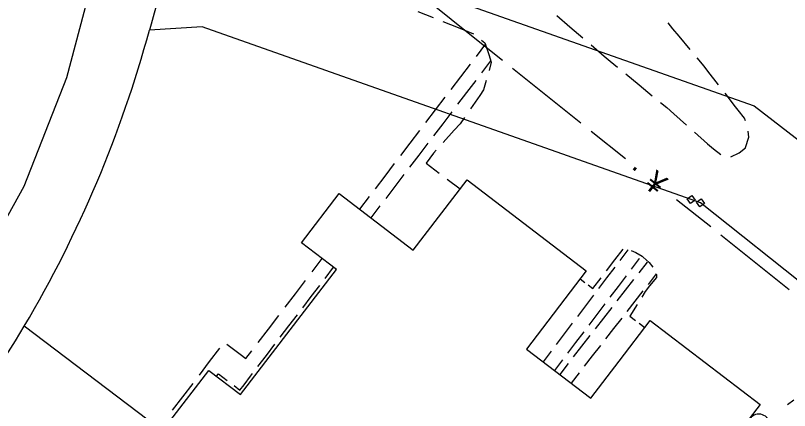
# Model space of a CAD drawing. Extents: x 2443269 to 2494951, y 591171 to 622130.
# Drawn here: x 2462267.2 to 2462444.2, y 603595.3 to 603685.7 of the extents above; entities that cross this region are included whole.
import ezdxf

# ---------------------------------------------------------------- set-up
doc = ezdxf.new("R2010")
doc.units = 0
for name, color, linetype in [('SURVEY - NON-TRANSPORTATION - Buildings', 7, 'Continuous'), ('SURVEY - PROPERTY - Property Lines', 7, 'Continuous'), ('SURVEY - PROPERTY - ROW Lines', 7, 'Continuous'), ('SURVEY - TRANSPORTATION - Features', 7, 'Continuous'), ('SURVEY - TRANSPORTATION - Roads', 7, 'Continuous'), ('SURVEY - UTILITIES - Cable (Underground) with Text', 7, 'Continuous'), ('SURVEY - UTILITIES - Poles and Miscellaneous with Text', 7, 'Continuous'), ('SURVEY - UTILITIES - Sanitary Sewer with Text', 7, 'Continuous')]:
    doc.layers.add(name, color=color, linetype=linetype)

# ---------------------------------------------------------------- blocks, each defined once
blk = doc.blocks.new('xlp')
at = {"layer": 'SURVEY - UTILITIES - Cable (Underground) with Text'}
for p, q in [((-2.285, -2.285), (-2.285, 2.285)), ((-2.285, 2.285), (-2.285, 2.285)), ((-2.285, 2.285), (2.285, 2.285)), ((2.285, 2.285), (2.285, -2.285)), ((8.724, 1.896), (8.454, 1.616)), ((9.033, 2.131), (8.724, 1.896)), ((8.724, 1.896), (8.724, 1.896)), ((9.374, 2.317), (9.033, 2.131)), ((9.033, 2.131), (9.033, 2.131)), ((9.74, 2.449), (9.374, 2.317)), ((9.374, 2.317), (9.374, 2.317)), ((10.122, 2.523), (9.74, 2.449)), ((9.74, 2.449), (9.74, 2.449)), ((10.511, 2.538), (10.122, 2.523)), ((10.122, 2.523), (10.122, 2.523)), ((10.897, 2.493), (10.511, 2.538)), ((10.511, 2.538), (10.511, 2.538)), ((11.272, 2.39), (10.897, 2.493)), ((10.897, 2.493), (10.897, 2.493)), ((11.627, 2.231), (11.272, 2.39)), ((11.272, 2.39), (11.272, 2.39)), ((11.953, 2.02), (11.627, 2.231)), ((11.627, 2.231), (11.627, 2.231)), ((12.244, 1.761), (11.953, 2.02)), ((11.953, 2.02), (11.953, 2.02)), ((2.285, 0), (7.873, 0)), ((7.94, 0.578), (7.881, 0.194)), ((7.881, 0.194), (7.881, 0.194)), ((7.881, 0.194), (7.881, -0.194)), ((8.058, 0.949), (7.94, 0.578)), ((7.94, 0.578), (7.94, 0.578)), ((8.23, 1.297), (8.058, 0.949)), ((8.058, 0.949), (8.058, 0.949)), ((8.454, 1.616), (8.23, 1.297)), ((8.23, 1.297), (8.23, 1.297)), ((8.454, 1.616), (8.454, 1.616)), ((12.491, 1.461), (12.244, 1.761)), ((12.244, 1.761), (12.244, 1.761)), ((12.69, 1.127), (12.491, 1.461)), ((12.491, 1.461), (12.491, 1.461)), ((12.835, 0.766), (12.69, 1.127)), ((12.69, 1.127), (12.69, 1.127)), ((12.924, 0.387), (12.835, 0.766)), ((12.835, 0.766), (12.835, 0.766)), ((12.953, 0), (12.924, 0.387)), ((12.924, 0.387), (12.924, 0.387)), ((12.924, -0.387), (12.953, 0)), ((7.881, -0.194), (7.881, -0.194)), ((7.881, -0.194), (7.94, -0.578)), ((7.94, -0.578), (7.94, -0.578)), ((7.94, -0.578), (8.058, -0.949)), ((8.058, -0.949), (8.058, -0.949)), ((8.058, -0.949), (8.23, -1.297)), ((8.23, -1.297), (8.23, -1.297)), ((8.23, -1.297), (8.454, -1.616)), ((8.454, -1.616), (8.454, -1.616)), ((8.454, -1.616), (8.724, -1.896)), ((11.953, -2.02), (12.244, -1.761)), ((12.244, -1.761), (12.491, -1.461)), ((12.244, -1.761), (12.244, -1.761)), ((12.491, -1.461), (12.69, -1.127)), ((12.491, -1.461), (12.491, -1.461)), ((12.69, -1.127), (12.835, -0.766)), ((12.69, -1.127), (12.69, -1.127)), ((12.835, -0.766), (12.924, -0.387)), ((12.835, -0.766), (12.835, -0.766)), ((12.924, -0.387), (12.924, -0.387)), ((2.285, -2.285), (-2.285, -2.285)), ((-2.285, -2.285), (-2.285, -2.285)), ((2.285, -2.285), (2.285, -2.285)), ((8.724, -1.896), (8.724, -1.896)), ((8.724, -1.896), (9.033, -2.131)), ((9.033, -2.131), (9.033, -2.131)), ((9.033, -2.131), (9.374, -2.317)), ((9.374, -2.317), (9.374, -2.317)), ((9.374, -2.317), (9.74, -2.449)), ((9.74, -2.449), (9.74, -2.449)), ((9.74, -2.449), (10.122, -2.523)), ((10.122, -2.523), (10.122, -2.523)), ((10.122, -2.523), (10.511, -2.538)), ((10.511, -2.538), (10.897, -2.493)), ((10.511, -2.538), (10.511, -2.538)), ((10.897, -2.493), (11.272, -2.39)), ((10.897, -2.493), (10.897, -2.493)), ((11.272, -2.39), (11.627, -2.231)), ((11.272, -2.39), (11.272, -2.39)), ((11.627, -2.231), (11.953, -2.02)), ((11.627, -2.231), (11.627, -2.231)), ((11.953, -2.02), (11.953, -2.02))]:
    blk.add_line(p, q, dxfattribs=at)

msp = doc.modelspace()

# ---------------------------------------------------------------- linework, layer by layer
at = {"layer": 'SURVEY - NON-TRANSPORTATION - Buildings'}
msp.add_lwpolyline([(2462302.467, 603592.806), (2462311.381, 603604.456), (2462318.628, 603598.911), (2462340.564, 603627.583), (2462332.594, 603633.678), (2462341.207, 603644.938), (2462358.129, 603631.992), (2462370.436, 603648.081), (2462397.696, 603627.228), (2462384.008, 603609.338), (2462398.72, 603598.085), (2462405.216, 603606.575), (2462412.345, 603615.893), (2462437.473, 603596.671), (2462423.907, 603578.938)], dxfattribs=at)
at = {"layer": 'SURVEY - PROPERTY - Property Lines'}
for points in [[(2462304.097, 603711.613), (2462436.106, 603664.991), (2462519.418, 603600.599)], [(2462432.163, 603490.9), (2462500.897, 603581.448), (2462423.798, 603642.815), (2462421.658, 603643.571), (2462309.846, 603683.059), (2462297.79, 603682.294)], [(2462432.163, 603490.9), (2462373.285, 603535.594), (2462350.847, 603552.626), (2462328.41, 603569.658), (2462269.196, 603614.606)]]:
    msp.add_lwpolyline(points, dxfattribs=at)
for points in [[(2462421.283, 603644.102), (2462421.813, 603644.477), (2462422.564, 603643.415), (2462421.502, 603642.665), (2462420.752, 603643.726)], [(2462423.423, 603643.346), (2462423.954, 603643.721), (2462424.704, 603642.659), (2462423.643, 603641.909), (2462422.892, 603642.97)]]:
    msp.add_lwpolyline(points, close=True, dxfattribs=at)
at = {"layer": 'SURVEY - PROPERTY - ROW Lines'}
for p, q in [((2462297.805, 603682.29), (2462297.805, 603682.29)), ((2462269.196, 603614.606), (2462269.196, 603614.606)), ((2462269.196, 603614.606), (2462269.196, 603614.606))]:
    msp.add_line(p, q, dxfattribs=at)
msp.add_lwpolyline([(2462304.097, 603711.613), (2462301.752, 603696.78), (2462297.805, 603682.29)], dxfattribs=at)
for start, end in [(329.40879, 344.76448), (322.79455, 329.40879)]:
    msp.add_arc((2462032.471, 603754.556), 275, start, end, dxfattribs=at)
at = {"layer": 'SURVEY - TRANSPORTATION - Features'}
for p, q in [((2462359.197, 603686.581), (2462362.706, 603685.173)), ((2462390.939, 603685.663), (2462393.933, 603683.105)), ((2462364.899, 603684.294), (2462368.408, 603682.887)), ((2462393.933, 603683.105), (2462396.926, 603680.547)), ((2462417.506, 603682.632), (2462416.447, 603683.96)), ((2462368.408, 603682.887), (2462371.917, 603681.479)), ((2462418.939, 603680.911), (2462417.506, 603682.632)), ((2462373.754, 603679.995), (2462374.471, 603679.41)), ((2462421.459, 603677.885), (2462418.939, 603680.911)), ((2462372.568, 603676.321), (2462374.766, 603679.207)), ((2462374.471, 603679.41), (2462375.394, 603676.708)), ((2462398.798, 603678.948), (2462401.791, 603676.39)), ((2462375.394, 603676.708), (2462375.984, 603674.981)), ((2462401.791, 603676.39), (2462403.129, 603675.247)), ((2462424.635, 603674.072), (2462423.034, 603675.994)), ((2462368.996, 603671.632), (2462371.194, 603674.518)), ((2462373.803, 603672.526), (2462375.888, 603675.263)), ((2462375.984, 603674.981), (2462375.463, 603673.096)), ((2462403.129, 603675.247), (2462404.812, 603673.864)), ((2462425.515, 603672.937), (2462424.635, 603674.072)), ((2462427.928, 603669.826), (2462425.515, 603672.937)), ((2462366.798, 603668.747), (2462368.996, 603671.632)), ((2462370.415, 603668.079), (2462372.5, 603670.816)), ((2462374.835, 603670.818), (2462374.228, 603668.619)), ((2462406.714, 603672.302), (2462409.757, 603669.803)), ((2462409.757, 603669.803), (2462412.8, 603667.304)), ((2462368.329, 603665.343), (2462370.415, 603668.079)), ((2462373.368, 603667.39), (2462371.199, 603664.294)), ((2462374.228, 603668.619), (2462373.368, 603667.39)), ((2462431.85, 603664.769), (2462429.437, 603667.881)), ((2462363.226, 603664.058), (2462365.424, 603666.944)), ((2462414.701, 603665.742), (2462416.095, 603664.597)), ((2462361.027, 603661.173), (2462363.226, 603664.058)), ((2462364.941, 603660.896), (2462367.026, 603663.632)), ((2462416.095, 603664.597), (2462417.692, 603663.181)), ((2462432.47, 603663.97), (2462431.85, 603664.769)), ((2462433.91, 603662.195), (2462432.47, 603663.97)), ((2462369.844, 603662.358), (2462368.825, 603660.903)), ((2462417.692, 603663.181), (2462420.639, 603660.569)), ((2462434.135, 603661.596), (2462433.91, 603662.195)), ((2462362.856, 603658.159), (2462364.941, 603660.896)), ((2462368.825, 603660.903), (2462367.488, 603659.409)), ((2462357.455, 603656.484), (2462359.654, 603659.37)), ((2462367.488, 603659.409), (2462364.967, 603656.592)), ((2462422.481, 603658.937), (2462425.428, 603656.325)), ((2462434.858, 603657.822), (2462434.704, 603659.221)), ((2462355.257, 603653.599), (2462357.455, 603656.484)), ((2462434.107, 603655.447), (2462434.858, 603657.822)), ((2462359.467, 603653.712), (2462361.552, 603656.448)), ((2462363.391, 603654.831), (2462362.788, 603654.157)), ((2462425.428, 603656.325), (2462426.777, 603655.128)), ((2462426.777, 603655.128), (2462428.492, 603653.857)), ((2462432.683, 603654.259), (2462434.077, 603655.422)), ((2462434.077, 603655.422), (2462434.107, 603655.447)), ((2462357.382, 603650.975), (2462359.467, 603653.712)), ((2462362.788, 603654.157), (2462361.079, 603651.844)), ((2462430.779, 603653.32), (2462432.683, 603654.259)), ((2462351.685, 603648.91), (2462353.883, 603651.795)), ((2462361.079, 603651.844), (2462361.079, 603651.844)), ((2462361.079, 603651.844), (2462364.038, 603649.62)), ((2462349.487, 603646.025), (2462351.685, 603648.91)), ((2462353.993, 603646.528), (2462356.079, 603649.265)), ((2462365.888, 603648.229), (2462368.848, 603646.004)), ((2462351.908, 603643.791), (2462353.993, 603646.528)), ((2462368.848, 603646.004), (2462368.848, 603646.004)), ((2462345.915, 603641.336), (2462348.113, 603644.221)), ((2462348.52, 603639.344), (2462350.605, 603642.081)), ((2462404.232, 603629.734), (2462406.14, 603632.232)), ((2462405.432, 603629.59), (2462407.279, 603632.028)), ((2462407.279, 603632.028), (2462407.279, 603632.028)), ((2462408.001, 603631.9), (2462408.999, 603631.451)), ((2462334.984, 603626.987), (2462337.325, 603630.06)), ((2462337.325, 603630.06), (2462337.325, 603630.06)), ((2462408.047, 603627.611), (2462409.894, 603630.05)), ((2462408.999, 603631.451), (2462410.504, 603630.588)), ((2462409.894, 603630.05), (2462409.894, 603630.05)), ((2462410.504, 603630.588), (2462410.734, 603630.374)), ((2462410.734, 603630.374), (2462412.083, 603629.118)), ((2462402.325, 603627.236), (2462404.232, 603629.734)), ((2462409.8, 603626.787), (2462411.705, 603629.233)), ((2462411.705, 603629.233), (2462411.705, 603629.233)), ((2462412.083, 603629.118), (2462412.884, 603628.095)), ((2462337.975, 603625.506), (2462339.927, 603628.068)), ((2462402.431, 603625.627), (2462404.278, 603628.066)), ((2462411.905, 603624.149), (2462413.759, 603626.529)), ((2462413.762, 603626.381), (2462413.746, 603625.729)), ((2462413.759, 603626.529), (2462413.759, 603626.529)), ((2462331.18, 603621.994), (2462333.521, 603625.067)), ((2462396.285, 603625.384), (2462397.405, 603624.543)), ((2462399.225, 603623.176), (2462401.132, 603625.675)), ((2462400.584, 603623.189), (2462402.431, 603625.627)), ((2462405.046, 603623.649), (2462406.893, 603626.087)), ((2462406.704, 603622.813), (2462408.609, 603625.259)), ((2462413.746, 603625.729), (2462412.19, 603623.784)), ((2462334.803, 603621.343), (2462336.755, 603623.905)), ((2462398.105, 603624.018), (2462399.225, 603623.176)), ((2462399.225, 603623.176), (2462399.225, 603623.176)), ((2462403.199, 603621.21), (2462405.046, 603623.649)), ((2462412.19, 603623.784), (2462411.144, 603622.478)), ((2462328.84, 603618.922), (2462331.18, 603621.994)), ((2462332.851, 603618.781), (2462334.803, 603621.343)), ((2462397.583, 603619.226), (2462399.43, 603621.665)), ((2462404.799, 603620.367), (2462406.704, 603622.813)), ((2462408.892, 603620.281), (2462410.746, 603622.661)), ((2462411.144, 603622.478), (2462410.366, 603621.231)), ((2462400.198, 603617.248), (2462402.045, 603619.686)), ((2462407.038, 603617.901), (2462408.892, 603620.281)), ((2462409.327, 603619.564), (2462407.663, 603616.897)), ((2462395.736, 603616.788), (2462397.583, 603619.226)), ((2462401.704, 603616.393), (2462403.609, 603618.839)), ((2462325.035, 603613.929), (2462327.376, 603617.001)), ((2462329.679, 603614.618), (2462331.631, 603617.18)), ((2462398.351, 603614.81), (2462400.198, 603617.248)), ((2462399.799, 603613.948), (2462401.704, 603616.393)), ((2462404.025, 603614.033), (2462405.879, 603616.413)), ((2462407.663, 603616.897), (2462407.663, 603616.897)), ((2462407.663, 603616.897), (2462408.967, 603615.888)), ((2462327.727, 603612.056), (2462329.679, 603614.618)), ((2462392.735, 603612.825), (2462394.582, 603615.264)), ((2462402.171, 603611.652), (2462404.025, 603614.033)), ((2462409.782, 603615.258), (2462411.085, 603614.249)), ((2462411.085, 603614.249), (2462411.085, 603614.249)), ((2462322.695, 603610.856), (2462325.035, 603613.929)), ((2462390.888, 603610.387), (2462392.735, 603612.825)), ((2462395.349, 603610.847), (2462397.196, 603613.286)), ((2462396.703, 603609.974), (2462398.608, 603612.419)), ((2462315.51, 603610.489), (2462318.582, 603608.147)), ((2462324.555, 603607.893), (2462326.507, 603610.455)), ((2462393.502, 603608.409), (2462395.349, 603610.847)), ((2462311.573, 603606.476), (2462313.914, 603609.549)), ((2462319.878, 603607.159), (2462321.231, 603608.936)), ((2462387.886, 603606.425), (2462389.733, 603608.863)), ((2462394.798, 603607.528), (2462396.703, 603609.974)), ((2462399.158, 603607.784), (2462401.012, 603610.165)), ((2462318.582, 603608.147), (2462319.878, 603607.159)), ((2462322.603, 603605.331), (2462324.555, 603607.893)), ((2462397.304, 603605.404), (2462399.158, 603607.784)), ((2462309.232, 603603.404), (2462311.573, 603606.476)), ((2462390.501, 603604.446), (2462392.348, 603606.885)), ((2462391.702, 603603.554), (2462393.607, 603605.999)), ((2462313.136, 603603.114), (2462313.579, 603603.695)), ((2462313.579, 603603.695), (2462315.56, 603602.185)), ((2462320.911, 603603.111), (2462321.383, 603603.73)), ((2462394.291, 603601.536), (2462396.145, 603603.916)), ((2462319.431, 603601.168), (2462320.911, 603603.111)), ((2462305.428, 603598.411), (2462307.769, 603601.483)), ((2462317.161, 603600.965), (2462318.5, 603599.945)), ((2462318.5, 603599.945), (2462319.431, 603601.168)), ((2462303.087, 603595.338), (2462305.428, 603598.411)), ((2462443.741, 603596.651), (2462445.16, 603597.737))]:
    msp.add_line(p, q, dxfattribs=at)
at = {"layer": 'SURVEY - TRANSPORTATION - Roads'}
msp.add_lwpolyline([(2462285.8, 603697.615), (2462278.815, 603671.385), (2462269.114, 603646.52), (2462251.187, 603614.174)], dxfattribs=at)
at = {"layer": 'SURVEY - UTILITIES - Sanitary Sewer with Text'}
for p, q in [((2462362.899, 603687.943), (2462370.708, 603681.697)), ((2462370.708, 603681.697), (2462378.518, 603675.451)), ((2462380.861, 603673.578), (2462396.481, 603661.087)), ((2462398.823, 603659.213), (2462406.633, 603652.967)), ((2462418.348, 603643.599), (2462426.158, 603637.353)), ((2462428.501, 603635.48), (2462444.12, 603622.989))]:
    msp.add_line(p, q, dxfattribs=at)

# ---------------------------------------------------------------- block references
at = {"layer": 'SURVEY - UTILITIES - Poles and Miscellaneous with Text', "rotation": 141.65244617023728}
msp.add_blockref('xlp', (2462445.324, 603585.45), dxfattribs=at)

# ---------------------------------------------------------------- texts
at = {"layer": 'SURVEY - UTILITIES - Sanitary Sewer with Text'}
for s, p in [('·', (2462406.699, 603649.714)), ('¥', (2462410.604, 603646.591))]:
    msp.add_text(s, height=5, rotation=321.35016, dxfattribs=at).set_placement(p)

doc.saveas('drawing.dxf')
